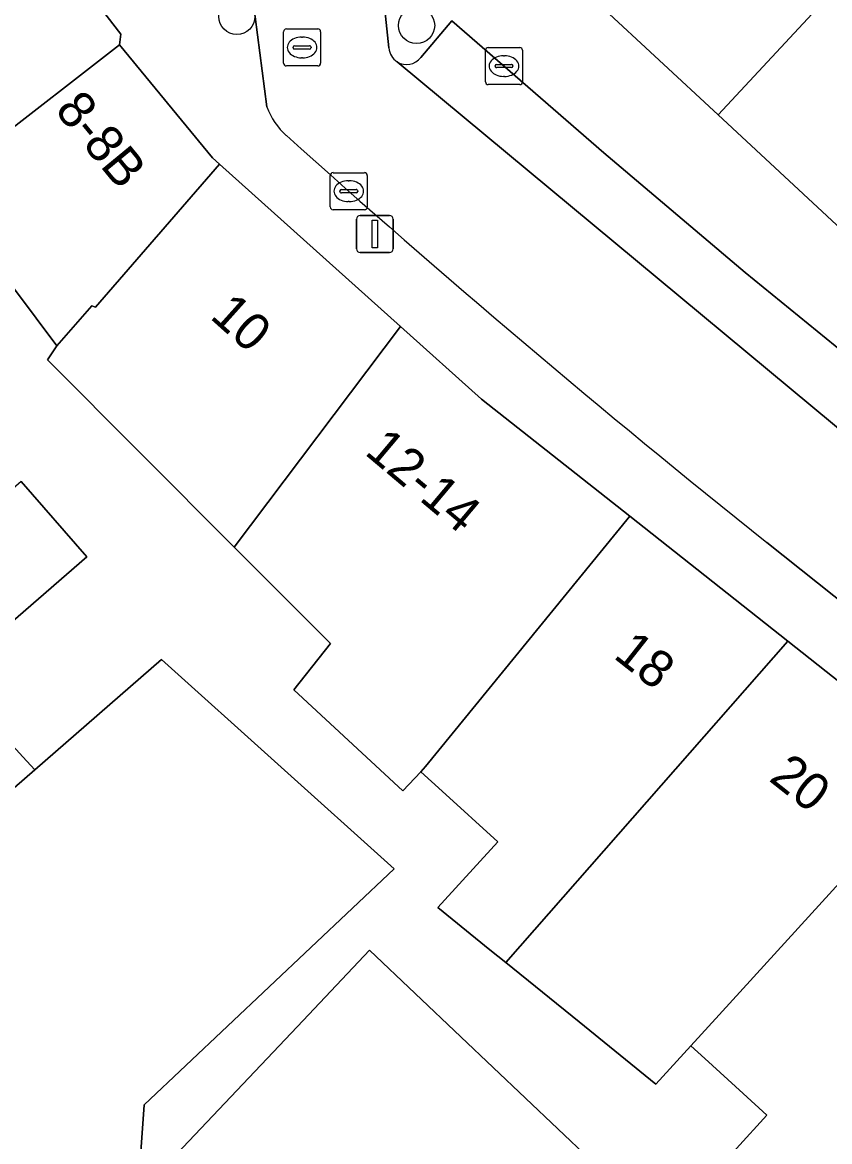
# Model space of a CAD drawing. Extents: x 160663 to 161506, y 382245 to 383291.
# Drawn here: x 160915.24 to 160937.07, y 383145.52 to 383175.76 of the extents above; entities that cross this region are included whole.
import ezdxf

# ---------------------------------------------------------------- set-up
doc = ezdxf.new("R2010")
doc.units = 0
for name, color, linetype in [('IMGEO_Boom', 7, 'Continuous'), ('IMGEO_Erf', 7, 'Continuous'), ('IMGEO_Kolk', 7, 'Continuous'), ('IMGEO_Lichtmast', 7, 'Continuous'), ('IMGEO_Pand', 7, 'Continuous'), ('IMGEO_Pand_nummerreeks', 7, 'Continuous'), ('IMGEO_Parkeervlak_open', 7, 'Continuous'), ('IMGEO_Rijbaan_lokaal_open', 7, 'Continuous'), ('IMGEO_Rioolput', 7, 'Continuous'), ('IMGEO_Voetpad_open', 7, 'Continuous')]:
    doc.layers.add(name, color=color, linetype=linetype)

msp = doc.modelspace()

# ---------------------------------------------------------------- linework, layer by layer
at = {"layer": 'IMGEO_Boom'}
for centre in [(160921.045, 383175.92), (160925.904, 383175.674)]:
    msp.add_circle(centre, 0.489, dxfattribs=at)
at = {"layer": 'IMGEO_Erf'}
for points in [[(160933.733, 383144.438), (160935.376, 383146.237), (160934.73, 383146.824), (160933.694, 383147.765), (160933.316, 383148.109), (160932.372, 383147.074), (160930.295, 383148.757), (160928.313, 383150.363), (160927.885, 383150.709), (160926.48, 383151.848), (160928.098, 383153.621), (160926.591, 383154.994), (160926.019, 383155.516), (160925.529, 383155), (160922.586, 383157.726), (160923.578, 383158.976), (160920.974, 383161.586), (160915.925, 383166.646), (160916.178, 383167.023), (160914.461, 383169.299)], [(160915.214, 383163.359), (160916.992, 383161.319), (160913.263, 383158.096), (160915.262, 383155.918), (160915.583, 383155.569), (160919.007, 383158.548), (160925.298, 383152.893), (160918.539, 383146.521), (160918.432, 383144.995)], [(160918.279, 383143.984), (160922.835, 383148.795), (160924.631, 383150.692), (160927.1, 383148.354), (160930.596, 383145.044)]]:
    msp.add_lwpolyline(points, dxfattribs=at)
at = {"layer": 'IMGEO_Kolk'}
for p, q in [((160927.766, 383174.153), (160927.766, 383175.005)), ((160927.841, 383175.079), (160928.693, 383175.079)), ((160928.254, 383174.859), (160928.279, 383174.859)), ((160928.767, 383175.005), (160928.767, 383174.153)), ((160928.025, 383174.573), (160928.025, 383174.585)), ((160928.463, 383174.536), (160928.065, 383174.536)), ((160928.068, 383174.622), (160928.466, 383174.622)), ((160928.509, 383174.585), (160928.509, 383174.573)), ((160928.277, 383174.299), (160928.252, 383174.299)), ((160928.693, 383174.079), (160927.841, 383174.079)), ((160923.57, 383170.773), (160923.57, 383171.625)), ((160923.645, 383171.699), (160924.497, 383171.699)), ((160924.058, 383171.479), (160924.083, 383171.479)), ((160924.571, 383171.625), (160924.571, 383170.773)), ((160923.829, 383171.193), (160923.829, 383171.205)), ((160923.872, 383171.242), (160924.27, 383171.242)), ((160924.313, 383171.205), (160924.313, 383171.193)), ((160924.267, 383171.156), (160923.869, 383171.156)), ((160924.081, 383170.919), (160924.056, 383170.919)), ((160924.497, 383170.699), (160923.645, 383170.699))]:
    msp.add_line(p, q, dxfattribs=at)
for points in [[(160927.766, 383174.153), (160927.766, 383175.005)], [(160927.841, 383175.079), (160928.693, 383175.079)], [(160928.767, 383175.005), (160928.767, 383174.153)], [(160928.693, 383174.079), (160927.841, 383174.079)], [(160923.57, 383170.773), (160923.57, 383171.625)], [(160923.645, 383171.699), (160924.497, 383171.699)], [(160924.571, 383171.625), (160924.571, 383170.773)], [(160924.497, 383170.699), (160923.645, 383170.699)]]:
    msp.add_lwpolyline(points, dxfattribs=at)
for centre, radius, start, end in [((160927.843, 383175.003), 0.0765, 91.552, 178.448), ((160927.843, 383175.003), 0.0765, 91.552, 178.448), ((160928.691, 383175.003), 0.0765, 1.552, 88.448), ((160928.691, 383175.003), 0.0765, 1.552, 88.448), ((160928.065, 383174.582), 0.0403, 85.8775, 175.7526), ((160928.062, 383174.572), 0.0366, 178.938, 274.7102), ((160928.466, 383174.579), 0.043, 264.8664, 352.4533), ((160928.47, 383174.584), 0.0386, 1.7309, 96.639), ((160927.843, 383174.155), 0.0765, 181.552, 268.448), ((160927.843, 383174.155), 0.0765, 181.552, 268.448), ((160928.691, 383174.155), 0.0765, 271.552, 358.448), ((160928.691, 383174.155), 0.0765, 271.552, 358.448), ((160923.647, 383171.623), 0.0765, 91.552, 178.448), ((160923.647, 383171.623), 0.0765, 91.552, 178.448), ((160924.495, 383171.623), 0.0765, 1.552, 88.448), ((160924.495, 383171.623), 0.0765, 1.552, 88.448), ((160923.869, 383171.202), 0.0403, 85.8775, 175.7526), ((160923.866, 383171.192), 0.0366, 178.938, 274.7102), ((160924.27, 383171.199), 0.043, 264.8664, 352.4533), ((160924.274, 383171.204), 0.0386, 1.7309, 96.639), ((160923.647, 383170.775), 0.0765, 181.552, 268.448), ((160923.647, 383170.775), 0.0765, 181.552, 268.448), ((160924.495, 383170.775), 0.0765, 271.552, 358.448), ((160924.495, 383170.775), 0.0765, 271.552, 358.448)]:
    msp.add_arc(centre, radius, start, end, dxfattribs=at)
for centre, major_axis, ratio, start_param, end_param in [((160928.253, 383174.579), (-0.387, 0.002), 0.722429, 4.712389, 7.853982), ((160928.278, 383174.579), (-0.39, 0.002), 0.717154, 1.570796, 4.712389), ((160924.057, 383171.199), (-0.387, 0.002), 0.722429, 4.712389, 7.853982), ((160924.082, 383171.199), (-0.39, 0.002), 0.717154, 1.570796, 4.712389)]:
    msp.add_ellipse(centre, major_axis=major_axis, ratio=ratio, start_param=start_param, end_param=end_param, dxfattribs=at)
at = {"layer": 'IMGEO_Lichtmast'}
for p, q in [((160924.28, 383169.644), (160924.28, 383170.444)), ((160924.28, 383170.444), (160924.28, 383169.644)), ((160924.38, 383170.544), (160925.17, 383170.544)), ((160925.17, 383170.544), (160924.38, 383170.544)), ((160925.27, 383170.444), (160925.27, 383169.644)), ((160925.27, 383169.644), (160925.27, 383170.444)), ((160925.17, 383169.544), (160924.38, 383169.544)), ((160924.38, 383169.544), (160925.17, 383169.544))]:
    msp.add_line(p, q, dxfattribs=at)
msp.add_lwpolyline([(160924.7, 383170.419), (160924.85, 383170.419), (160924.85, 383169.669), (160924.7, 383169.669), (160924.7, 383170.419)], dxfattribs=at)
for centre, start, end in [((160924.38, 383170.444), 90, 180), ((160924.38, 383170.444), 90, 180), ((160925.17, 383170.444), 0, 90), ((160925.17, 383170.444), 360, 90), ((160924.38, 383169.644), 180, 270), ((160924.38, 383169.644), 180, 270), ((160925.17, 383169.644), 270, 0), ((160925.17, 383169.644), 270, 0)]:
    msp.add_arc(centre, 0.1, start, end, dxfattribs=at)
at = {"layer": 'IMGEO_Pand'}
for points in [[(160934.055, 383173.259), (160944.945, 383184.961), (160943.087, 383186.677), (160938.04, 383181.7), (160935.53, 383184.017), (160937.828, 383186.506), (160937.715, 383186.611), (160929.271, 383177.698)], [(160934.055, 383173.259), (160938.66, 383168.986), (160943.897, 383174.658), (160943.8, 383174.748), (160946.547, 383177.724), (160949.403, 383180.817), (160947.511, 383182.564), (160944.945, 383184.961)], [(160917.871, 383175.155), (160917.904, 383175.438), (160912.627, 383182.264), (160907.798, 383178.476), (160905.257, 383176.482), (160905.483, 383176.184), (160907.08, 383174.246), (160908.159, 383172.937), (160908.801, 383172.122), (160909.638, 383171.107), (160910.656, 383169.56), (160910.813, 383169.682)], [(160920.574, 383171.932), (160920.386, 383172.1), (160917.871, 383175.155), (160910.813, 383169.682), (160910.656, 383169.56), (160911.041, 383169.092), (160911.641, 383168.361), (160912.552, 383167.821), (160913.449, 383167.289), (160914.461, 383169.299), (160916.178, 383167.023), (160917.12, 383168.101), (160917.22, 383168.064)], [(160920.974, 383161.586), (160925.471, 383167.545), (160920.574, 383171.932), (160917.22, 383168.064), (160917.12, 383168.101), (160916.178, 383167.023), (160915.925, 383166.646)], [(160931.67, 383162.417), (160927.66, 383165.583), (160925.471, 383167.545), (160920.974, 383161.586), (160923.578, 383158.976), (160922.586, 383157.726), (160925.529, 383155), (160926.019, 383155.516), (160926.148, 383155.653)], [(160915.583, 383155.569), (160915.262, 383155.918), (160913.263, 383158.096), (160916.992, 383161.319), (160915.214, 383163.359), (160903.61, 383153.178), (160907.392, 383148.829), (160913.095, 383153.606), (160913.197, 383153.493)], [(160935.939, 383159.045), (160931.67, 383162.417), (160926.148, 383155.653), (160926.019, 383155.516), (160926.591, 383154.994), (160928.098, 383153.621), (160926.48, 383151.848), (160927.885, 383150.709), (160928.313, 383150.363)], [(160940.217, 383155.668), (160935.939, 383159.045), (160928.313, 383150.363), (160930.295, 383148.757), (160932.372, 383147.074), (160933.316, 383148.109), (160934.081, 383148.947)], [(160925.298, 383152.893), (160919.007, 383158.548), (160915.583, 383155.569), (160913.197, 383153.493), (160913.095, 383153.606), (160907.392, 383148.829), (160911.004, 383144.676), (160911.152, 383144.808), (160913.028, 383142.786), (160912.875, 383142.644), (160914.367, 383141.037), (160917.855, 383144.386), (160918.432, 383144.995), (160918.539, 383146.521)], [(160945.435, 383151.547), (160940.217, 383155.668), (160934.081, 383148.947), (160933.316, 383148.109), (160933.694, 383147.765), (160934.73, 383146.824), (160935.376, 383146.237), (160933.733, 383144.438), (160936.602, 383141.832), (160938.245, 383143.631), (160939.996, 383145.548), (160940.099, 383145.662)], [(160930.82, 383144.832), (160930.596, 383145.044), (160927.1, 383148.354), (160924.631, 383150.692), (160922.835, 383148.795), (160918.279, 383143.984), (160917.855, 383144.386), (160914.367, 383141.037), (160920.569, 383134.352), (160920.779, 383134.126), (160927.091, 383140.856)]]:
    msp.add_lwpolyline(points, close=True, dxfattribs=at)
at = {"layer": 'IMGEO_Parkeervlak_open'}
for points in [[(160942.411, 383161.182), (160943.271, 383162.22), (160938.677, 383165.831), (160934.791, 383168.999), (160930.967, 383172.233), (160926.86, 383175.8), (160926.019, 383174.81)], [(160925.382, 383174.692), (160942.475, 383160.501)]]:
    msp.add_lwpolyline(points, dxfattribs=at)
msp.add_arc((160925.635, 383175.102), 0.482, 238.279, 322.7104, dxfattribs=at)
at = {"layer": 'IMGEO_Rijbaan_lokaal_open'}
for points in [[(160925.156, 383175.069), (160924.875, 383177.733), (160924.768, 383178.012), (160924.568, 383178.306), (160923.944, 383179.059), (160906.26, 383202.081)], [(160921.472, 383176.4), (160921.859, 383173.479)], [(160942.475, 383160.501), (160925.382, 383174.692)], [(160935.374, 383161.707), (160940.851, 383157.346), (160941.47, 383157.071), (160944.486, 383156.652)]]:
    msp.add_lwpolyline(points, dxfattribs=at)
for centre, radius, start, end in [((160925.639, 383175.102), 0.484, 183.955, 237.9278), ((160923.695, 383174.145), 1.953, 199.9339, 227.7508), ((161122.703, 383396.294), 300.205, 228.14259, 231.39102)]:
    msp.add_arc(centre, radius, start, end, dxfattribs=at)
at = {"layer": 'IMGEO_Rioolput'}
for p, q in [((160922.307, 383174.656), (160922.307, 383175.508)), ((160922.382, 383175.582), (160923.234, 383175.582)), ((160923.308, 383175.508), (160923.308, 383174.656)), ((160922.609, 383175.125), (160923.007, 383175.125)), ((160922.795, 383175.362), (160922.82, 383175.362)), ((160922.566, 383175.076), (160922.566, 383175.088)), ((160923.004, 383175.039), (160922.606, 383175.039)), ((160922.818, 383174.802), (160922.793, 383174.802)), ((160923.05, 383175.088), (160923.05, 383175.076)), ((160923.234, 383174.582), (160922.382, 383174.582))]:
    msp.add_line(p, q, dxfattribs=at)
for points in [[(160922.307, 383174.656), (160922.307, 383175.508)], [(160922.382, 383175.582), (160923.234, 383175.582)], [(160923.308, 383175.508), (160923.308, 383174.656)], [(160923.234, 383174.582), (160922.382, 383174.582)]]:
    msp.add_lwpolyline(points, dxfattribs=at)
for centre, radius, start, end in [((160922.384, 383175.506), 0.0765, 91.552, 178.448), ((160922.384, 383175.506), 0.0765, 91.552, 178.448), ((160923.232, 383175.506), 0.0765, 1.552, 88.448), ((160923.232, 383175.506), 0.0765, 1.552, 88.448), ((160922.606, 383175.085), 0.0403, 85.8775, 175.7526), ((160923.011, 383175.087), 0.0386, 1.7309, 96.639), ((160922.603, 383175.075), 0.0366, 178.938, 274.7102), ((160923.007, 383175.082), 0.043, 264.8664, 352.4533), ((160922.384, 383174.658), 0.0765, 181.552, 268.448), ((160922.384, 383174.658), 0.0765, 181.552, 268.448), ((160923.232, 383174.658), 0.0765, 271.552, 358.448), ((160923.232, 383174.658), 0.0765, 271.552, 358.448)]:
    msp.add_arc(centre, radius, start, end, dxfattribs=at)
for centre, major_axis, ratio, start_param, end_param in [((160922.794, 383175.082), (-0.387, 0.002), 0.722429, 4.712389, 7.853982), ((160922.819, 383175.082), (-0.39, 0.002), 0.717154, 1.570796, 4.712389)]:
    msp.add_ellipse(centre, major_axis=major_axis, ratio=ratio, start_param=start_param, end_param=end_param, dxfattribs=at)
at = {"layer": 'IMGEO_Voetpad_open'}
for points in [[(160902.971, 383203.487), (160905.81, 383202.432), (160906.073, 383202.284), (160906.26, 383202.081), (160923.944, 383179.059), (160924.568, 383178.306), (160924.768, 383178.012), (160924.875, 383177.733), (160925.156, 383175.069)], [(160912.627, 383182.264), (160917.904, 383175.438), (160917.871, 383175.155), (160920.386, 383172.1), (160920.574, 383171.932), (160925.471, 383167.545), (160927.66, 383165.583), (160931.67, 383162.417), (160935.939, 383159.045), (160940.217, 383155.668), (160945.435, 383151.547), (160945.634, 383151.39), (160953.843, 383145.474), (160956.075, 383148.311), (160954.316, 383149.531), (160954.219, 383149.579)], [(161029.88, 383105.049), (161035.38, 383101.904), (161036.787, 383104.325), (161036.411, 383104.597), (161019.927, 383114.345), (161000.192, 383125.94), (161000.349, 383126.208), (161000, 383126.414), (160999.324, 383126.814), (160996.923, 383128.337), (160996.894, 383128.356), (160993.102, 383130.741), (160988.875, 383133.4), (160983.71, 383136.649), (160978.347, 383140.023), (160965.706, 383148.076), (160959.844, 383151.624), (160959.492, 383151.837), (160952.683, 383156.759), (160947.835, 383160.473), (160943.238, 383164.738), (160938.66, 383168.986), (160934.055, 383173.259), (160929.271, 383177.698)], [(160921.859, 383173.479), (160921.472, 383176.4)], [(160926.019, 383174.81), (160926.86, 383175.8), (160930.967, 383172.233), (160934.791, 383168.999), (160938.677, 383165.831), (160943.271, 383162.22), (160942.411, 383161.182)], [(160944.486, 383156.652), (160941.47, 383157.071), (160940.851, 383157.346), (160935.374, 383161.707)]]:
    msp.add_lwpolyline(points, dxfattribs=at)
for centre, radius, start, end in [((160925.639, 383175.102), 0.484, 183.955, 237.9278), ((160925.635, 383175.102), 0.482, 238.279, 322.7104), ((160923.695, 383174.145), 1.953, 199.9339, 227.7508), ((161122.703, 383396.294), 300.205, 228.14259, 231.39102)]:
    msp.add_arc(centre, radius, start, end, dxfattribs=at)

# ---------------------------------------------------------------- texts
at = {"layer": 'IMGEO_Pand_nummerreeks'}
for s, rotation, p in [('8-8B', 309.4651, (160916.098, 383173.376)), ('10', 318.1419, (160920.288, 383167.784)), ('12-14', 319.9273, (160924.47, 383164.112)), ('18', 321.7035, (160931.196, 383158.611)), ('20', 321.7035, (160935.399, 383155.293))]:
    msp.add_text(s, height=1, rotation=rotation, dxfattribs=at).set_placement(p)

doc.saveas('drawing.dxf')
